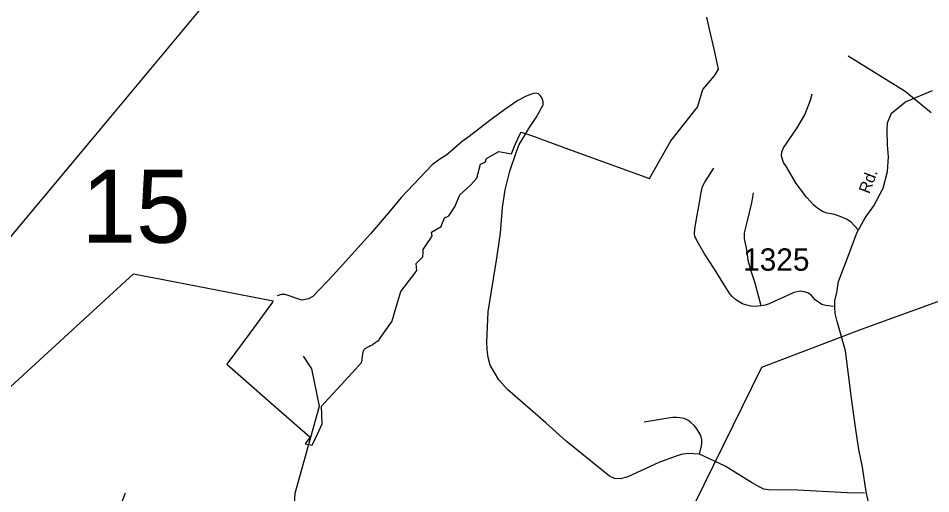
# Model space of a CAD drawing. Extents: x 884530 to 1028605, y 526725 to 653634.
# Drawn here: x 917380 to 922493, y 594084 to 596749 of the extents above; entities that cross this region are included whole.
import ezdxf

# ---------------------------------------------------------------- set-up
doc = ezdxf.new("R2010")
doc.units = 0
for name, color, linetype in [('Exist Boundary Political City Limit New', 7, 'Continuous'), ('Exist Hydrographic Creek Single Shore', 7, 'Continuous'), ('Exist Road Non-System Type 51', 7, 'Continuous'), ('Exist Road Secondary Structure Standard Bridge Number Label', 7, 'Continuous'), ('Exist Road Secondary Type 51 Attributed', 7, 'Continuous'), ('Exist Road Secondary Type 51 Label', 7, 'Continuous'), ('Exist Road Secondary Type 51 Number Label', 7, 'Continuous'), ('Exist Utilities Electrical Transmission Line', 7, 'Continuous'), ('Map Preparation Boundary City Limit Buffer Line', 7, 'Continuous')]:
    doc.layers.add(name, color=color, linetype=linetype)

msp = doc.modelspace()

# ---------------------------------------------------------------- linework, layer by layer
at = {"layer": 'Exist Boundary Political City Limit New'}
for points in [[(919647.8, 595420.3), (919648.3, 595429.2), (919649.7, 595453.4), (919678.9, 595497.1), (919685.6, 595507), (919700.1, 595528.6), (919697.4, 595539.6), (919694.9, 595550.6), (919750.1, 595581.1), (919754.1, 595592.4), (919767.6, 595630.2), (919788.1, 595639.8), (919793.2, 595642.2), (919826.4, 595691.4), (919853.6, 595759.7), (919854.1, 595760.1), (919914.4, 595813.3), (919949.6, 595852.1), (919970.9, 595930.9), (919995.5, 595942.1), (920000, 595953.1), (920003.9, 595962.9), (920073, 596001.2), (920134.4, 595990.2), (920144.2, 595988.4), (920145.5, 595991.8), (920153.4, 596013.3), (920166.6, 596045.6), (920178.6, 596072.5), (920192.4, 596100.6), (920198.4, 596111.2), (920256, 596091.1), (920462.6, 596015.8), (920916.4, 595850.4), (921036.4, 596061.8), (921185.4, 596249.9), (921215.2, 596349.7), (921281.6, 596427.1), (921303.7, 596463.5), (921280.4, 596568.1), (921253.7, 596688), (921249.9, 596704.9), (921238.6, 596755.8)], [(916988.4, 594365.2), (917774.9, 595087.1), (918024.9, 595316.6), (918025.7, 595316.5), (918191.6, 595284.4), (918807.6, 595165.2), (918804.8, 595158), (918676.7, 594984.1), (918548.7, 594810.1), (918825.9, 594566.9), (919015.3, 594400.8), (919002.4, 594383.2), (918987.2, 594362.6), (919026.9, 594355.1), (919063.4, 594434.9), (919082, 594475.4), (919078.8, 594574.2), (919140.3, 594641.2), (919192.2, 594697.7), (919222.8, 594730.9), (919230.4, 594739.2), (919270.1, 594782.5), (919303.9, 594819.3), (919305.4, 594826.3), (919306.7, 594832.9), (919307.5, 594838.6), (919307.6, 594840.3), (919308.6, 594852.4), (919310.4, 594868.4), (919315.1, 594884.6), (919318.8, 594891.4), (919323.4, 594897.4), (919328.7, 594901.7), (919340.8, 594907.9), (919347.4, 594911.1), (919354.1, 594914.1), (919364.3, 594919.2), (919370.4, 594923.3), (919377.9, 594929.1), (919379.5, 594930.3), (919384.3, 594934.1), (919386.2, 594935.6), (919399.9, 594945.2), (919401.4, 594947.4), (919474.2, 595050.4), (919477.5, 595061.3), (919480.9, 595072.4), (919496.1, 595123.1), (919524.1, 595216.8), (919604.5, 595322.4), (919614.1, 595335.1), (919608.9, 595373.1), (919609.4, 595373.6), (919647.3, 595411.6), (919647.8, 595420.3)]]:
    msp.add_lwpolyline(points, dxfattribs=at)
at = {"layer": 'Exist Hydrographic Creek Single Shore'}
for points in [[(922494.7, 596217.9), (922349, 596338.9), (922030.7, 596535.6)], [(919064.3, 593599.2), (919006.5, 593610.2), (918942.8, 593693.5), (918913, 593789.3), (918932.4, 594087.5), (919067.3, 594573.7), (919025, 594784.6), (918977.5, 594854.5)]]:
    msp.add_lwpolyline(points, dxfattribs=at)
at = {"layer": 'Exist Road Non-System Type 51'}
for points in [[(921196.4, 594305.1), (921132.7, 594309.1), (921093.7, 594302.9), (921060.3, 594292.5), (920968.9, 594258), (920795.3, 594177.9), (920753, 594166.9), (920720, 594168.5), (920693.1, 594181.8), (920450.1, 594378.7), (920335.7, 594480.7), (920120.7, 594668.9), (920073.6, 594722.3), (920023.5, 594803.9), (920012.4, 594847.8), (920007.8, 594891.8), (920006.2, 594934.1), (920013.9, 595103.5), (920062.4, 595404.1), (920076.8, 595506.8), (920081.4, 595544.4), (920094, 595688.7), (920108.2, 595787.5), (920134.8, 595891), (920169.3, 595996.2), (920186.6, 596041.7), (920216.3, 596090.3), (920241.5, 596131.1), (920282.4, 596192), (920321.1, 596262.9), (920322.1, 596280.9), (920317.8, 596293.8), (920311.3, 596307.5), (920305.3, 596316.7), (920295.5, 596326), (920281.7, 596329.2), (920267.9, 596326.6), (920250.9, 596322), (920226, 596312.1), (920178.6, 596288.5), (920105.7, 596237.3), (920029.5, 596181), (919907.1, 596085.5), (919866.9, 596058.1), (919780.6, 595982.9), (919742.4, 595959.8), (919700, 595928.1), (919525.7, 595743.3), (919463.5, 595669.2), (919353.5, 595539.7), (919144.4, 595309), (919031.3, 595188.6), (919007, 595176.9), (918988, 595172.7), (918969, 595168.5), (918876, 595200.2), (918853.8, 595199.7), (918830.9, 595192.7)], [(922086.9, 595563.3), (922047.5, 595605.9), (922020.1, 595623), (921984.7, 595638.3), (921954.4, 595648.4), (921909.8, 595656.5), (921885.5, 595665.6), (921860.1, 595681.8), (921836.9, 595701.1), (921796.3, 595745.6), (921739.2, 595823.1), (921683.9, 595916.7), (921668.7, 595940), (921657.2, 595975.7), (921658.7, 595999.8), (921667.8, 596022.1), (921688.3, 596052.1), (921744.9, 596134), (921787.2, 596207.5), (921818.3, 596289.5), (921827.6, 596325)], [(921543.3, 595136.2), (921510.5, 595133.2), (921485.7, 595135.4), (921462, 595140.6), (921438.9, 595147.9), (921418.5, 595158.9), (921398.3, 595173.3), (921380.7, 595189), (921367.6, 595204.1), (921330.6, 595264), (921281, 595343), (921224.6, 595428.2), (921181.7, 595503.8), (921171.5, 595526.9), (921169.2, 595543.3), (921170.3, 595567.5), (921180.6, 595624.5), (921193.5, 595695.6), (921205.9, 595772.9), (921211.6, 595799.4), (921218.3, 595814), (921226.4, 595829.5), (921240.3, 595851.3), (921277, 595909.4)], [(921543.3, 595136.2), (921508.9, 595263.4), (921486.3, 595331.3), (921469.3, 595390.6), (921463.7, 595441.6), (921449.5, 595515), (921449.5, 595546.1), (921466.4, 595613.9), (921489.7, 595713.7), (921500.3, 595769.7)], [(921948.2, 595132.6), (921904.5, 595139.1), (921882, 595144.8), (921845.3, 595170.2), (921825.3, 595195.2), (921803.8, 595209.4), (921783, 595215.4), (921760.5, 595218.3), (921726.5, 595212.6), (921689.8, 595195.6), (921653, 595178.7), (921616.3, 595161.8), (921588, 595147.6), (921565.3, 595140.6), (921543.3, 595136.2)], [(921196.4, 594305.1), (921206.4, 594345.2), (921210, 594363.5), (921210, 594386.7), (921204, 594410), (921194.2, 594429.5), (921182, 594447.8), (921167.3, 594466.1), (921151.1, 594481.4), (921131.6, 594496.2), (921110.5, 594504.8), (921086.3, 594509.9), (921068, 594511.9), (921048.5, 594511.9), (921021.2, 594507.9), (920987.2, 594501.8), (920886.7, 594484.5)], [(922122, 594086.9), (922024.9, 594089.1), (921746.3, 594104.7), (921583.3, 594104.8), (921558.4, 594109.4), (921535.3, 594120.7), (921488.5, 594146.1), (921340.7, 594238.6), (921196.4, 594305.1)], [(917585, 592958.2), (917601, 593013.8), (917675.5, 593243), (917804.8, 593601), (917890.6, 593852.8), (917981, 594089.2)]]:
    msp.add_lwpolyline(points, dxfattribs=at)
at = {"layer": 'Exist Road Secondary Type 51 Attributed'}
msp.add_lwpolyline([(922150, 594011.6), (922130.4, 594095.2), (922109.9, 594232.4), (922089.9, 594331.3), (922070.6, 594457.8), (922049.2, 594618.9), (922015.5, 594884.2), (921980.4, 595009.4), (921968.7, 595049), (921957.2, 595093.2), (921956, 595131.5), (921955.5, 595165.8), (921966.1, 595211.4), (921975.6, 595272.6), (922000.1, 595337), (922023.1, 595395.3), (922047.6, 595459.7), (922066, 595510.9), (922079.8, 595550.2), (922095.1, 595576.2), (922125.8, 595629.9), (922173.3, 595697.4), (922227.2, 595797.4), (922250.4, 595890), (922255.9, 595971.6), (922250.5, 596039.7), (922248.1, 596122.2), (922251.2, 596162.1), (922272.6, 596217.3), (922350.8, 596281.3), (922502.5, 596344.6)], dxfattribs=at)
at = {"layer": 'Exist Utilities Electrical Transmission Line'}
for points in [[(918905.7, 589268.1), (918986.5, 589372.8), (920148.5, 591918.2), (920633.6, 592933.7), (921546.5, 594793.7), (922104.4, 595005.6), (925953.5, 596402.4), (927005.3, 596784.2), (929643.6, 597742), (932587.5, 599357.8), (936025.5, 601245.9), (937007.3, 601768.3), (938516.5, 602500.6), (939519.3, 602974)], [(919215.9, 597808.3), (918700.8, 597162.4), (918354.8, 596746.6), (917784.8, 596061.1), (916993, 595114.9), (916195, 594155.6), (915366.6, 593139.2), (914531.4, 592129.6)]]:
    msp.add_lwpolyline(points, dxfattribs=at)
at = {"layer": 'Map Preparation Boundary City Limit Buffer Line'}
for points in [[(919647.8, 595420.3), (919648.3, 595429.2), (919649.7, 595453.4), (919678.9, 595497.1), (919685.6, 595507), (919700.1, 595528.6), (919697.4, 595539.6), (919694.9, 595550.6), (919750.1, 595581.1), (919754.1, 595592.4), (919767.6, 595630.2), (919788.1, 595639.8), (919793.2, 595642.2), (919826.4, 595691.4), (919853.6, 595759.7), (919854.1, 595760.1), (919914.4, 595813.3), (919949.6, 595852.1), (919970.9, 595930.9), (919995.5, 595942.1), (920000, 595953.1), (920003.9, 595962.9), (920073, 596001.2), (920134.4, 595990.2), (920144.2, 595988.4), (920145.5, 595991.8), (920153.4, 596013.3), (920166.6, 596045.6), (920178.6, 596072.5), (920192.4, 596100.6), (920198.4, 596111.2), (920256, 596091.1), (920462.6, 596015.8), (920916.4, 595850.4), (921036.4, 596061.8), (921185.4, 596249.9), (921215.2, 596349.7), (921281.6, 596427.1), (921303.7, 596463.5), (921280.4, 596568.1), (921253.7, 596688), (921249.9, 596704.9), (921238.6, 596755.8)], [(916988.4, 594365.2), (917774.9, 595087.1), (918024.9, 595316.6), (918025.7, 595316.5), (918191.6, 595284.4), (918807.6, 595165.2), (918804.8, 595158), (918676.7, 594984.1), (918548.7, 594810.1), (918825.9, 594566.9), (919015.3, 594400.8), (919002.4, 594383.2), (918987.2, 594362.6), (919026.9, 594355.1), (919063.4, 594434.9), (919082, 594475.4), (919078.8, 594574.2), (919140.3, 594641.2), (919192.2, 594697.7), (919222.8, 594730.9), (919230.4, 594739.2), (919270.1, 594782.5), (919303.9, 594819.3), (919305.4, 594826.3), (919306.7, 594832.9), (919307.5, 594838.6), (919307.6, 594840.3), (919308.6, 594852.4), (919310.4, 594868.4), (919315.1, 594884.6), (919318.8, 594891.4), (919323.4, 594897.4), (919328.7, 594901.7), (919340.8, 594907.9), (919347.4, 594911.1), (919354.1, 594914.1), (919364.3, 594919.2), (919370.4, 594923.3), (919377.9, 594929.1), (919379.5, 594930.3), (919384.3, 594934.1), (919386.2, 594935.6), (919399.9, 594945.2), (919401.4, 594947.4), (919474.2, 595050.4), (919477.5, 595061.3), (919480.9, 595072.4), (919496.1, 595123.1), (919524.1, 595216.8), (919604.5, 595322.4), (919614.1, 595335.1), (919608.9, 595373.1), (919609.4, 595373.6), (919647.3, 595411.6), (919647.8, 595420.3)]]:
    msp.add_lwpolyline(points, dxfattribs=at)

# ---------------------------------------------------------------- texts
at = {"layer": 'Exist Road Secondary Structure Standard Bridge Number Label'}
msp.add_text('15', height=410.1, dxfattribs=at).set_placement((917735, 595490.8))
at = {"layer": 'Exist Road Secondary Type 51 Label'}
msp.add_text('Rd.', height=65.62, rotation=69.0132, dxfattribs=at).set_placement((922148.3, 595761.1))
at = {"layer": 'Exist Road Secondary Type 51 Number Label'}
msp.add_text('1325', height=125, dxfattribs=at).set_placement((921441.6, 595333.9))

doc.saveas('drawing.dxf')
